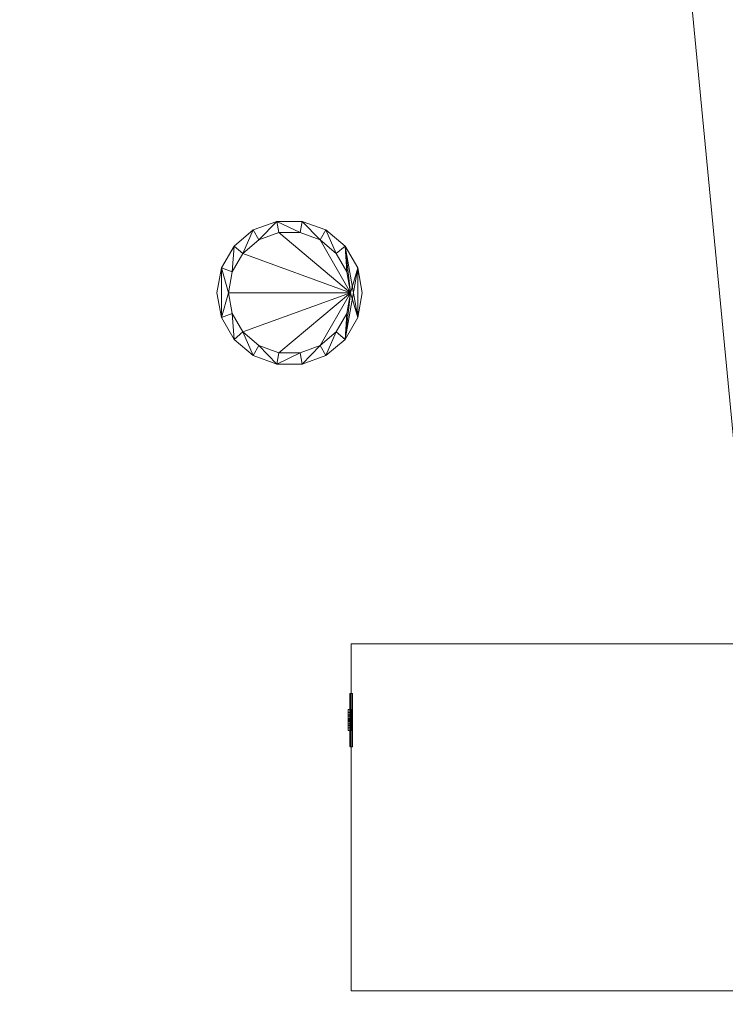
# Model space of a CAD drawing. Header units: metres. Extents: x -6.7 to 13.4, y 0 to 15.3.
# Tile 352 of 656: x 2.4 to 3.3, y 4.9 to 6.2. Entities that reach past the tile are written whole.
import ezdxf

# ---------------------------------------------------------------- set-up
doc = ezdxf.new("R2010")
doc.units = ezdxf.units.M
doc.header["$MEASUREMENT"] = 0
for name, color, linetype in [('NewTwindo - Columns', 7, 'Continuous'), ('NewTwindo - Slabs', 7, 'Continuous'), ('Twindo - Electrical', 7, 'Continuous'), ('Twindo - Lighting', 7, 'Continuous'), ('Twindo - Slabs', 7, 'Continuous')]:
    doc.layers.add(name, color=color, linetype=linetype)

# ---------------------------------------------------------------- blocks, each defined once
blk = doc.blocks.new('Column Segment_EC458EE9-0B21-46AF-AE84-FDB6196E5E3C')
at = {"layer": 'NewTwindo - Columns', "lineweight": 0}
mesh = blk.add_polyface(dxfattribs=at)
corners = [(3.3042, 4.9351, 2.565), (3.3042, 4.9351), (3.3042, 5.3901), (3.3042, 5.3901, 2.565), (2.7942, 4.9351, 2.565), (2.7942, 4.9351), (2.7942, 5.3901), (2.7942, 5.3901, 2.565)]
mesh.append_faces([[corners[k] for k in face] for face in [(0, 1, 2, 3), (4, 5, 1, 0), (2, 1, 5, 6), (3, 2, 6, 7), (4, 0, 3, 7), (7, 6, 5, 4)]], dxfattribs={"color": 9})
blk = doc.blocks.new('Slab_802DA21A-2803-41A3-8E48-64010855DF42', base_point=(-2.276, 14.7151))
at = {"layer": 'NewTwindo - Slabs', "lineweight": 0}
mesh = blk.add_polyface(dxfattribs=at)
corners = [(-6.3364, 14.7151), (-2.276, 14.7151), (-2.276, 14.7151, -0.15), (-6.3364, 14.7151, -0.15), (2.5786, 14.0551), (-2.276, 14.0551), (-6.3364, 9.8251), (-4.8764, 9.8251), (-4.8764, 3.4051), (-3.3514, 3.4051), (-3.3514, 2.7655), (0.2485, 2.7655), (0.2485, 0.3501), (4.1035, 0.3501), (4.1035, 0.1601), (6.2136, 0.1601), (6.2136, 0.3501), (10.5586, 0.3501), (10.5586, 8.1901), (5.6536, 8.1901), (5.6536, 9.0751), (-0.1012, 9.0751), (-0.1015, 10.4851), (2.5786, 10.4851), (-2.276, 14.0551, -0.15), (-6.3364, 9.8251, -0.15), (2.5786, 14.0551, -0.15), (2.5786, 10.4851, -0.15), (-0.1015, 10.4851, -0.15), (-0.1012, 9.0751, -0.15), (5.6536, 9.0751, -0.15), (5.6536, 8.1901, -0.15), (10.5586, 8.1901, -0.15), (10.5586, 0.3501, -0.15), (6.2136, 0.3501, -0.15), (6.2136, 0.1601, -0.15), (4.1035, 0.1601, -0.15), (4.1035, 0.3501, -0.15), (0.2485, 0.3501, -0.15), (0.2485, 2.7655, -0.15), (-3.3514, 2.7655, -0.15), (-3.3514, 3.4051, -0.15), (-4.8764, 3.4051, -0.15), (-4.8764, 9.8251, -0.15)]
mesh.append_faces([[corners[k] for k in face] for face in [(0, 1, 2, 3), (1, 5, 24, 2), (6, 0, 3, 25), (5, 4, 26, 24), (7, 6, 25, 43), (8, 7, 43, 42), (9, 8, 42, 41), (10, 9, 41, 40), (11, 10, 40, 39), (12, 11, 39, 38), (13, 12, 38, 37), (14, 13, 37, 36), (15, 14, 36, 35), (16, 15, 35, 34), (17, 16, 34, 33), (18, 17, 33, 32), (19, 18, 32, 31), (20, 19, 31, 30), (21, 20, 30, 29), (22, 21, 29, 28), (23, 22, 28, 27), (4, 23, 27, 26)]], dxfattribs={"color": 9})
mesh.append_faces([[corners[k] for k in face] for face in [(4, 22, 23), (18, 16, 17)]], dxfattribs={"vtx0": -1, "color": 9})
mesh.append_faces([[corners[k] for k in face] for face in [(26, 28, 24), (32, 34, 31)]], dxfattribs={"vtx0": -1, "vtx1": -1, "color": 9})
mesh.append_faces([[corners[k] for k in face] for face in [(1, 7, 9), (22, 5, 10), (21, 11, 13), (41, 43, 2), (40, 24, 28), (37, 39, 29)]], dxfattribs={"vtx0": -1, "vtx1": -1, "vtx2": -1, "color": 9})
mesh.append_faces([[corners[k] for k in face] for face in [(5, 9, 10), (21, 10, 11), (19, 13, 14), (19, 14, 15), (19, 15, 16), (43, 3, 2), (41, 2, 24), (40, 28, 29), (37, 29, 30), (37, 30, 31)]], dxfattribs={"vtx0": -1, "vtx2": -1, "color": 9})
mesh.append_faces([[corners[k] for k in face] for face in [(27, 28, 26), (33, 34, 32)]], dxfattribs={"vtx1": -1, "color": 9})
mesh.append_faces([[corners[k] for k in face] for face in [(1, 0, 7), (5, 1, 9), (21, 22, 10), (4, 5, 22), (20, 21, 13), (19, 20, 13), (18, 19, 16), (40, 41, 24), (39, 40, 29), (36, 37, 31), (35, 36, 31), (34, 35, 31)]], dxfattribs={"vtx1": -1, "vtx2": -1, "color": 9})
mesh.append_faces([[corners[k] for k in face] for face in [(0, 6, 7), (7, 8, 9), (11, 12, 13), (43, 25, 3), (41, 42, 43), (37, 38, 39)]], dxfattribs={"vtx2": -1, "color": 9})
blk = doc.blocks.new('Object_AC494618-F797-4446-A9F3-B7FEC513021D')
at = {"layer": 'Twindo - Electrical', "lineweight": 0}
mesh = blk.add_polyface(dxfattribs=at)
corners = [(2.7925, 5.3242, 0.2909), (2.7925, 5.256, 0.2909), (2.7925, 5.256, 0.4091), (2.7925, 5.3242, 0.4091), (2.7925, 5.2801, 0.32), (2.7925, 5.3001, 0.32), (2.7925, 5.3039, 0.332), (2.7925, 5.3001, 0.344), (2.7925, 5.2801, 0.344), (2.7925, 5.2763, 0.332), (2.7925, 5.3001, 0.38), (2.7925, 5.2801, 0.38), (2.7925, 5.2763, 0.368), (2.7925, 5.2801, 0.356), (2.7925, 5.3001, 0.356), (2.7925, 5.3039, 0.368), (2.7925, 5.3245, 0.2906), (2.7925, 5.2558, 0.2906), (2.7925, 5.2558, 0.4094), (2.7925, 5.3245, 0.4094), (2.7951, 5.2801, 0.32), (2.7951, 5.3001, 0.32), (2.7951, 5.3039, 0.332), (2.7951, 5.3001, 0.344), (2.7951, 5.2801, 0.344), (2.7951, 5.2763, 0.332), (2.7951, 5.3001, 0.38), (2.7951, 5.2801, 0.38), (2.7951, 5.2763, 0.368), (2.7951, 5.2801, 0.356), (2.7951, 5.3001, 0.356), (2.7951, 5.3039, 0.368), (2.7928, 5.3249, 0.2903), (2.7928, 5.2554, 0.2903), (2.7928, 5.2554, 0.4097), (2.7928, 5.3249, 0.4097), (2.7932, 5.3251, 0.29), (2.7932, 5.2551, 0.29), (2.7932, 5.2551, 0.41), (2.7932, 5.3251, 0.41), (2.7934, 5.3251, 0.29), (2.7934, 5.2551, 0.29), (2.7934, 5.2551, 0.41), (2.7934, 5.3251, 0.41), (2.796, 5.3251, 0.29), (2.796, 5.2551, 0.29), (2.796, 5.2551, 0.41), (2.796, 5.3251, 0.41)]
mesh.append_faces([[corners[k] for k in face] for face in [(1, 0, 16, 17), (2, 1, 17, 18), (3, 2, 18, 19), (0, 3, 19, 16), (4, 20, 21, 5), (5, 21, 22, 6), (6, 22, 23, 7), (7, 23, 24, 8), (8, 24, 25, 9), (9, 25, 20, 4), (11, 10, 26, 27), (12, 11, 27, 28), (13, 12, 28, 29), (14, 13, 29, 30), (15, 14, 30, 31), (10, 15, 31, 26), (17, 16, 32, 33), (18, 17, 33, 34), (19, 18, 34, 35), (16, 19, 35, 32), (33, 32, 36, 37), (34, 33, 37, 38), (35, 34, 38, 39), (32, 35, 39, 36), (37, 36, 40, 41), (38, 37, 41, 42), (39, 38, 42, 43), (36, 39, 43, 40), (41, 40, 44, 45), (42, 41, 45, 46), (43, 42, 46, 47), (40, 43, 47, 44), (46, 45, 44, 47)]], dxfattribs={"color": 255})
mesh.append_faces([[corners[k] for k in face] for face in [(22, 25, 24, 23), (28, 31, 30, 29)]], dxfattribs={"vtx0": -1, "color": 255})
mesh.append_faces([[corners[k] for k in face] for face in [(1, 4, 0), (0, 6, 3)]], dxfattribs={"vtx0": -1, "vtx1": -1, "color": 255})
mesh.append_faces([[corners[k] for k in face] for face in [(2, 13, 8), (7, 14, 3)]], dxfattribs={"vtx0": -1, "vtx1": -1, "vtx2": -1, "color": 255})
mesh.append_faces([[corners[k] for k in face] for face in [(10, 2, 3), (2, 11, 12), (2, 12, 13), (7, 13, 14), (2, 8, 9), (1, 9, 4), (0, 4, 5), (0, 5, 6)]], dxfattribs={"vtx0": -1, "vtx2": -1, "color": 255})
mesh.append_faces([[corners[k] for k in face] for face in [(10, 11, 2), (15, 10, 3), (14, 15, 3), (7, 8, 13), (6, 7, 3), (1, 2, 9)]], dxfattribs={"vtx1": -1, "vtx2": -1, "color": 255})
mesh.append_faces([[corners[k] for k in face] for face in [(22, 21, 20, 25), (28, 27, 26, 31)]], dxfattribs={"vtx3": -1, "color": 255})
mesh = blk.add_polyface(dxfattribs=at)
corners = [(2.7951, 5.2801, 0.32), (2.7951, 5.2763, 0.332), (2.7905, 5.2763, 0.332), (2.7905, 5.2801, 0.32), (2.7951, 5.2801, 0.344), (2.7905, 5.2801, 0.344), (2.7951, 5.3001, 0.344), (2.7905, 5.3001, 0.344), (2.7951, 5.3039, 0.332), (2.7905, 5.3039, 0.332), (2.7951, 5.3001, 0.32), (2.7905, 5.3001, 0.32), (2.7951, 5.2951, 0.332), (2.7951, 5.2971, 0.332), (2.7905, 5.2971, 0.332), (2.7905, 5.2951, 0.332), (2.7951, 5.2971, 0.338), (2.7905, 5.2971, 0.338), (2.7951, 5.2951, 0.338), (2.7905, 5.2951, 0.338), (2.7951, 5.2851, 0.332), (2.7951, 5.2851, 0.338), (2.7905, 5.2851, 0.338), (2.7905, 5.2851, 0.332), (2.7951, 5.2831, 0.338), (2.7905, 5.2831, 0.338), (2.7951, 5.2831, 0.332), (2.7905, 5.2831, 0.332), (2.7951, 5.2921, 0.322), (2.7951, 5.2921, 0.324), (2.7905, 5.2921, 0.324), (2.7905, 5.2921, 0.322), (2.7951, 5.2918, 0.325), (2.7905, 5.2918, 0.325), (2.7951, 5.2911, 0.3257), (2.7905, 5.2911, 0.3257), (2.7951, 5.2901, 0.326), (2.7905, 5.2901, 0.326), (2.7951, 5.2891, 0.3257), (2.7905, 5.2891, 0.3257), (2.7951, 5.2884, 0.325), (2.7905, 5.2884, 0.325), (2.7951, 5.2881, 0.324), (2.7905, 5.2881, 0.324), (2.7951, 5.2881, 0.322), (2.7905, 5.2881, 0.322)]
mesh.append_faces([[corners[k] for k in face] for face in [(0, 1, 2, 3), (1, 4, 5, 2), (4, 6, 7, 5), (6, 8, 9, 7), (8, 10, 11, 9), (10, 0, 3, 11), (12, 13, 14, 15), (13, 16, 17, 14), (16, 18, 19, 17), (18, 12, 15, 19), (20, 21, 22, 23), (21, 24, 25, 22), (24, 26, 27, 25), (26, 20, 23, 27), (28, 29, 30, 31), (29, 32, 33, 30), (32, 34, 35, 33), (34, 36, 37, 35), (36, 38, 39, 37), (38, 40, 41, 39), (40, 42, 43, 41), (42, 44, 45, 43), (44, 28, 31, 45)]], dxfattribs={"color": 255})
mesh.append_faces([[corners[k] for k in face] for face in [(10, 28, 0), (0, 44, 1), (3, 45, 11), (11, 31, 9)]], dxfattribs={"vtx0": -1, "vtx1": -1, "color": 255})
mesh.append_faces([[corners[k] for k in face] for face in [(24, 18, 4), (8, 1, 36), (17, 22, 7), (2, 9, 37)]], dxfattribs={"vtx0": -1, "vtx1": -1, "vtx2": -1, "color": 255})
mesh.append_faces([[corners[k] for k in face] for face in [(18, 6, 4), (8, 16, 13), (12, 21, 20), (26, 4, 1), (8, 36, 34), (8, 34, 32), (8, 32, 29), (8, 29, 28), (0, 28, 44), (22, 5, 7), (2, 25, 27), (23, 19, 15), (14, 7, 9), (2, 37, 39), (2, 39, 41), (2, 41, 43), (2, 43, 45), (11, 45, 31)]], dxfattribs={"vtx0": -1, "vtx2": -1, "color": 255})
mesh.append_faces([[corners[k] for k in face] for face in [(18, 16, 6), (8, 6, 16), (12, 18, 21), (26, 24, 4), (38, 36, 1), (40, 38, 1), (42, 40, 1), (44, 42, 1), (10, 8, 28), (22, 25, 5), (2, 5, 25), (23, 22, 19), (14, 17, 7), (35, 37, 9), (33, 35, 9), (30, 33, 9), (31, 30, 9), (3, 2, 45)]], dxfattribs={"vtx1": -1, "vtx2": -1, "color": 255})
mesh = blk.add_polyface(dxfattribs=at)
corners = [(2.7951, 5.2801, 0.356), (2.7951, 5.2763, 0.368), (2.7905, 5.2763, 0.368), (2.7905, 5.2801, 0.356), (2.7951, 5.2801, 0.38), (2.7905, 5.2801, 0.38), (2.7951, 5.3001, 0.38), (2.7905, 5.3001, 0.38), (2.7951, 5.3039, 0.368), (2.7905, 5.3039, 0.368), (2.7951, 5.3001, 0.356), (2.7905, 5.3001, 0.356), (2.7951, 5.2951, 0.368), (2.7951, 5.2971, 0.368), (2.7905, 5.2971, 0.368), (2.7905, 5.2951, 0.368), (2.7951, 5.2971, 0.374), (2.7905, 5.2971, 0.374), (2.7951, 5.2951, 0.374), (2.7905, 5.2951, 0.374), (2.7951, 5.2851, 0.368), (2.7951, 5.2851, 0.374), (2.7905, 5.2851, 0.374), (2.7905, 5.2851, 0.368), (2.7951, 5.2831, 0.374), (2.7905, 5.2831, 0.374), (2.7951, 5.2831, 0.368), (2.7905, 5.2831, 0.368), (2.7951, 5.2921, 0.358), (2.7951, 5.2921, 0.36), (2.7905, 5.2921, 0.36), (2.7905, 5.2921, 0.358), (2.7951, 5.2918, 0.361), (2.7905, 5.2918, 0.361), (2.7951, 5.2911, 0.3617), (2.7905, 5.2911, 0.3617), (2.7951, 5.2901, 0.362), (2.7905, 5.2901, 0.362), (2.7951, 5.2891, 0.3617), (2.7905, 5.2891, 0.3617), (2.7951, 5.2884, 0.361), (2.7905, 5.2884, 0.361), (2.7951, 5.2881, 0.36), (2.7905, 5.2881, 0.36), (2.7951, 5.2881, 0.358), (2.7905, 5.2881, 0.358)]
mesh.append_faces([[corners[k] for k in face] for face in [(0, 1, 2, 3), (1, 4, 5, 2), (4, 6, 7, 5), (6, 8, 9, 7), (8, 10, 11, 9), (10, 0, 3, 11), (12, 13, 14, 15), (13, 16, 17, 14), (16, 18, 19, 17), (18, 12, 15, 19), (20, 21, 22, 23), (21, 24, 25, 22), (24, 26, 27, 25), (26, 20, 23, 27), (28, 29, 30, 31), (29, 32, 33, 30), (32, 34, 35, 33), (34, 36, 37, 35), (36, 38, 39, 37), (38, 40, 41, 39), (40, 42, 43, 41), (42, 44, 45, 43), (44, 28, 31, 45)]], dxfattribs={"color": 255})
mesh.append_faces([[corners[k] for k in face] for face in [(10, 28, 0), (0, 44, 1), (3, 45, 11), (11, 31, 9)]], dxfattribs={"vtx0": -1, "vtx1": -1, "color": 255})
mesh.append_faces([[corners[k] for k in face] for face in [(24, 18, 4), (8, 1, 36), (17, 22, 7), (2, 9, 37)]], dxfattribs={"vtx0": -1, "vtx1": -1, "vtx2": -1, "color": 255})
mesh.append_faces([[corners[k] for k in face] for face in [(18, 6, 4), (8, 16, 13), (12, 21, 20), (26, 4, 1), (8, 36, 34), (8, 34, 32), (8, 32, 29), (8, 29, 28), (0, 28, 44), (22, 5, 7), (2, 25, 27), (23, 19, 15), (14, 7, 9), (2, 37, 39), (2, 39, 41), (2, 41, 43), (2, 43, 45), (11, 45, 31)]], dxfattribs={"vtx0": -1, "vtx2": -1, "color": 255})
mesh.append_faces([[corners[k] for k in face] for face in [(18, 16, 6), (8, 6, 16), (12, 18, 21), (26, 24, 4), (38, 36, 1), (40, 38, 1), (42, 40, 1), (44, 42, 1), (10, 8, 28), (22, 25, 5), (2, 5, 25), (23, 22, 19), (14, 17, 7), (35, 37, 9), (33, 35, 9), (30, 33, 9), (31, 30, 9), (3, 2, 45)]], dxfattribs={"vtx1": -1, "vtx2": -1, "color": 255})
blk = doc.blocks.new('Slab_4FB5D051-D00D-47BE-8E84-A6D94544EB54', base_point=(-6.4964, 15.1151))
at = {"layer": 'NewTwindo - Slabs', "lineweight": 0}
mesh = blk.add_polyface(dxfattribs=at)
corners = [(-6.4964, 9.6251, 2.565), (-6.4964, 9.6251, 3.25), (-6.4964, 15.1151, 3.25), (-6.4964, 15.1151, 2.565), (-5.0314, 9.6251, 2.565), (-5.0314, 9.6251, 3.25), (2.4285, 14.4801, 3.25), (-1.9215, 14.4801, 3.25), (-1.9215, 15.1151, 3.25), (-5.0314, 3.4101, 3.25), (-3.4514, 3.4101, 3.25), (-3.4514, 2.8102, 3.25), (-0.0015, 2.8102, 3.25), (-0.0015, 2.8101, 3.25), (0.1635, 2.8101, 3.25), (0.1635, 0.1651, 3.25), (13.2886, 0.1651, 3.25), (13.2886, 3.3601, 3.25), (10.7136, 3.3601, 3.25), (10.7136, 8.4601, 3.25), (6.0736, 8.4601, 3.25), (6.0736, 9.9451, 3.25), (6.0736, 9.9451, 3.25), (6.0736, 11.6101, 3.25), (6.0236, 11.6101, 3.25), (6.0236, 14.4301, 3.25), (2.4285, 14.4301, 3.25), (4.1035, 0.3801, 3.25), (4.1035, 3.2401, 3.25), (6.2136, 3.2401, 3.25), (6.2136, 0.3801, 3.25), (-1.9215, 15.1151, 2.565), (-5.0314, 3.4101, 2.565), (-1.9215, 14.4801, 2.565), (2.4285, 14.4801, 2.565), (2.4285, 14.4301, 2.565), (6.0236, 14.4301, 2.565), (6.0236, 11.6101, 2.565), (6.0736, 11.6101, 2.565), (6.0736, 9.9451, 2.565), (6.0736, 9.9451, 2.565), (6.0736, 8.4601, 2.565), (10.7136, 8.4601, 2.565), (10.7136, 3.3601, 2.565), (13.2886, 3.3601, 2.565), (13.2886, 0.1651, 2.565), (0.1635, 0.1651, 2.565), (0.1635, 2.8101, 2.565), (-0.0015, 2.8101, 2.565), (-0.0015, 2.8102, 2.565), (-3.4514, 2.8102, 2.565), (-3.4514, 3.4101, 2.565), (6.2136, 3.2401, 2.565), (4.1035, 3.2401, 2.565), (4.1035, 0.3801, 2.565), (6.2136, 0.3801, 2.565), (4.1035, 3.2401, 2.945), (5.0985, 3.2401, 2.945), (5.0985, 3.7151, 2.565), (4.1035, 3.7151, 2.565), (4.1035, 3.2433, 2.9489), (5.0985, 3.2433, 2.9489), (5.0985, 3.7183, 2.5689), (4.1035, 3.7183, 2.5689)]
mesh.append_faces([[corners[k] for k in face] for face in [(0, 1, 2, 3), (4, 5, 1, 0), (3, 2, 8, 31), (32, 9, 5, 4), (33, 7, 6, 34), (31, 8, 7, 33), (51, 10, 9, 32), (50, 11, 10, 51), (49, 12, 11, 50), (48, 13, 12, 49), (47, 14, 13, 48), (46, 15, 14, 47), (45, 16, 15, 46), (44, 17, 16, 45), (43, 18, 17, 44), (42, 19, 18, 43), (41, 20, 19, 42), (40, 21, 20, 41), (39, 22, 21, 40), (38, 23, 22, 39), (37, 24, 23, 38), (36, 25, 24, 37), (35, 26, 25, 36), (34, 6, 26, 35), (53, 28, 27, 54), (52, 29, 28, 53), (55, 30, 29, 52), (54, 27, 30, 55), (56, 57, 58, 59), (60, 61, 57, 56), (61, 62, 58, 57), (59, 58, 62, 63), (60, 56, 59, 63), (63, 62, 61, 60)]], dxfattribs={"color": 9})
mesh.append_faces([[corners[k] for k in face] for face in [(45, 43, 44)]], dxfattribs={"vtx0": -1, "color": 9})
mesh.append_faces([[corners[k] for k in face] for face in [(16, 30, 15)]], dxfattribs={"vtx0": -1, "vtx1": -1, "color": 9})
mesh.append_faces([[corners[k] for k in face] for face in [(8, 5, 10), (7, 11, 14), (27, 26, 15), (20, 24, 28), (16, 18, 30), (51, 4, 31), (47, 50, 33), (46, 35, 54), (53, 37, 41), (45, 55, 43)]], dxfattribs={"vtx0": -1, "vtx1": -1, "vtx2": -1, "color": 9})
mesh.append_faces([[corners[k] for k in face] for face in [(7, 10, 11), (26, 14, 15), (20, 23, 24), (20, 28, 29), (18, 29, 30), (4, 3, 31), (51, 31, 33), (47, 33, 34), (47, 34, 35), (53, 35, 36), (53, 36, 37), (46, 54, 55), (52, 41, 42), (55, 42, 43)]], dxfattribs={"vtx0": -1, "vtx2": -1, "color": 9})
mesh.append_faces([[corners[k] for k in face] for face in [(17, 18, 16)]], dxfattribs={"vtx1": -1, "color": 9})
mesh.append_faces([[corners[k] for k in face] for face in [(8, 2, 5), (7, 8, 10), (6, 7, 14), (26, 6, 14), (27, 28, 26), (25, 26, 28), (24, 25, 28), (30, 27, 15), (19, 20, 29), (18, 19, 29), (50, 51, 33), (46, 47, 35), (53, 54, 35), (37, 38, 41), (52, 53, 41), (55, 52, 42), (45, 46, 55)]], dxfattribs={"vtx1": -1, "vtx2": -1, "color": 9})
mesh.append_faces([[corners[k] for k in face] for face in [(2, 1, 5), (5, 9, 10), (4, 0, 3), (51, 32, 4)]], dxfattribs={"vtx2": -1, "color": 9})
blk = doc.blocks.new('Slab_F0A56E96-062A-4600-848D-314B981977BD', base_point=(2.4285, 14.4301))
at = {"layer": 'NewTwindo - Slabs', "lineweight": 0}
mesh = blk.add_polyface(dxfattribs=at)
corners = [(2.4285, 14.4301, 6.45), (2.4285, 14.4301, 6.3), (2.4285, 10.1851, 6.3), (2.4285, 10.1851, 6.45), (6.0236, 14.4301, 6.45), (6.0236, 14.4301, 6.3), (6.0236, 11.6101, 6.3), (6.0736, 11.6101, 6.3), (6.0736, 9.9451, 6.3), (6.0736, 9.9451, 6.3), (6.0736, 8.4601, 6.3), (6.1886, 8.4601, 6.3), (6.1886, 7.7851, 6.3), (5.3239, 7.7851, 6.3), (5.3236, 7.6701, 6.3), (5.3236, 6.8451, 6.3), (6.2637, 6.8451, 6.3), (6.2636, 5.1129, 6.3), (6.2636, 4.9001, 6.3), (10.7136, 4.9001, 6.3), (10.7136, 4.8979, 6.3), (10.7136, 3.3601, 6.3), (13.2886, 3.3601, 6.3), (13.2886, 0.1651, 6.3), (9.7536, 0.1651, 6.3), (9.6136, 0.2001, 6.3), (9.6136, 1.2884, 6.3), (8.8184, 2.0851, 6.3), (8.0136, 2.0851, 6.3), (8.0136, 0.2001, 6.3), (7.8986, 0.1651, 6.3), (3.8235, 0.1651, 6.3), (3.8235, 5.0051, 6.3), (3.9385, 5.0051, 6.3), (3.9385, 10.0951, 6.3), (2.8728, 10.0965, 6.3), (2.8728, 10.1851, 6.3), (4.3185, 9.7301, 6.3), (4.3185, 5.2201, 6.3), (5.1085, 5.2211, 6.3), (5.1085, 9.7301, 6.3), (6.6436, 2.7551, 6.3), (8.6882, 2.7551, 6.3), (9.6136, 3.6805, 6.3), (9.6136, 4.4351, 6.3), (6.6436, 4.4351, 6.3), (2.8728, 10.1851, 6.45), (2.8728, 10.0965, 6.45), (3.9385, 10.0951, 6.45), (3.9385, 5.0051, 6.45), (3.8235, 5.0051, 6.45), (3.8235, 0.1651, 6.45), (7.8986, 0.1651, 6.45), (8.0136, 0.2001, 6.45), (8.0136, 2.0851, 6.45), (8.8184, 2.0851, 6.45), (9.6136, 1.2884, 6.45), (9.6136, 0.2001, 6.45), (9.7536, 0.1651, 6.45), (13.2886, 0.1651, 6.45), (13.2886, 3.3601, 6.45), (10.7136, 3.3601, 6.45), (10.7136, 4.8979, 6.45), (10.7136, 4.9001, 6.45), (6.2636, 4.9001, 6.45), (6.2636, 5.1129, 6.45), (6.2637, 6.8451, 6.45), (5.3236, 6.8451, 6.45), (5.3236, 7.6701, 6.45), (5.3239, 7.7851, 6.45), (6.1886, 7.7851, 6.45), (6.1886, 8.4601, 6.45), (6.0736, 8.4601, 6.45), (6.0736, 9.9451, 6.45), (6.0736, 9.9451, 6.45), (6.0736, 11.6101, 6.45), (6.0236, 11.6101, 6.45), (5.1085, 5.2211, 6.45), (4.3185, 5.2201, 6.45), (4.3185, 9.7301, 6.45), (5.1085, 9.7301, 6.45), (9.6136, 3.6805, 6.45), (8.6882, 2.7551, 6.45), (6.6436, 2.7551, 6.45), (6.6436, 4.4351, 6.45), (9.6136, 4.4351, 6.45)]
mesh.append_faces([[corners[k] for k in face] for face in [(0, 1, 2, 3), (4, 5, 1, 0), (3, 2, 36, 46), (76, 6, 5, 4), (75, 7, 6, 76), (74, 8, 7, 75), (73, 9, 8, 74), (72, 10, 9, 73), (71, 11, 10, 72), (70, 12, 11, 71), (69, 13, 12, 70), (68, 14, 13, 69), (67, 15, 14, 68), (66, 16, 15, 67), (65, 17, 16, 66), (64, 18, 17, 65), (63, 19, 18, 64), (62, 20, 19, 63), (61, 21, 20, 62), (60, 22, 21, 61), (59, 23, 22, 60), (58, 24, 23, 59), (57, 25, 24, 58), (56, 26, 25, 57), (55, 27, 26, 56), (54, 28, 27, 55), (53, 29, 28, 54), (52, 30, 29, 53), (51, 31, 30, 52), (50, 32, 31, 51), (49, 33, 32, 50), (48, 34, 33, 49), (47, 35, 34, 48), (46, 36, 35, 47), (78, 38, 37, 79), (77, 39, 38, 78), (80, 40, 39, 77), (79, 37, 40, 80), (82, 42, 41, 83), (81, 43, 42, 82), (85, 44, 43, 81), (84, 45, 44, 85), (83, 41, 45, 84)]], dxfattribs={"color": 9})
mesh.append_faces([[corners[k] for k in face] for face in [(12, 10, 11), (23, 21, 22)]], dxfattribs={"vtx0": -1, "color": 9})
mesh.append_faces([[corners[k] for k in face] for face in [(70, 72, 69), (59, 61, 58)]], dxfattribs={"vtx0": -1, "vtx1": -1, "color": 9})
mesh.append_faces([[corners[k] for k in face] for face in [(34, 36, 1), (31, 33, 38), (37, 34, 1), (13, 15, 40), (13, 40, 5), (13, 6, 10), (39, 15, 18), (31, 39, 18), (31, 18, 41), (28, 30, 41), (24, 44, 19), (24, 19, 21), (0, 46, 48), (0, 48, 79), (78, 49, 51), (80, 67, 69), (4, 80, 69), (72, 76, 69), (64, 67, 77), (64, 77, 51), (83, 64, 51), (83, 52, 54), (85, 56, 58), (63, 85, 58), (61, 63, 58)]], dxfattribs={"vtx0": -1, "vtx1": -1, "vtx2": -1, "color": 9})
mesh.append_faces([[corners[k] for k in face] for face in [(37, 33, 34), (31, 38, 39), (15, 39, 40), (40, 1, 5), (13, 5, 6), (28, 41, 42), (26, 42, 43), (24, 43, 44), (44, 18, 19), (78, 48, 49), (0, 79, 80), (67, 80, 77), (72, 75, 76), (64, 66, 67), (83, 51, 52), (82, 54, 55), (64, 84, 85), (81, 55, 56)]], dxfattribs={"vtx0": -1, "vtx2": -1, "color": 9})
mesh.append_faces([[corners[k] for k in face] for face in [(71, 72, 70), (60, 61, 59)]], dxfattribs={"vtx1": -1, "color": 9})
mesh.append_faces([[corners[k] for k in face] for face in [(37, 38, 33), (40, 37, 1), (6, 7, 10), (12, 13, 10), (15, 16, 18), (45, 41, 18), (30, 31, 41), (27, 28, 42), (26, 27, 42), (44, 45, 18), (24, 25, 43), (23, 24, 21), (78, 79, 48), (77, 78, 51), (4, 0, 80), (76, 4, 69), (83, 84, 64), (82, 83, 54), (81, 82, 55), (63, 64, 85)]], dxfattribs={"vtx1": -1, "vtx2": -1, "color": 9})
mesh.append_faces([[corners[k] for k in face] for face in [(36, 2, 1), (31, 32, 33), (34, 35, 36), (28, 29, 30), (0, 3, 46), (46, 47, 48), (49, 50, 51), (52, 53, 54), (56, 57, 58)]], dxfattribs={"vtx2": -1, "color": 9})
blk = doc.blocks.new('Slab_DACFAB8D-1A31-4668-B5DD-DBA5BA3FE03C', base_point=(-0.2265, 8.8501))
at = {"layer": 'NewTwindo - Slabs', "lineweight": 0}
mesh = blk.add_polyface(dxfattribs=at)
corners = [(-0.2265, 8.8501, 6.45), (-0.2265, 8.8501, 6.26), (-0.0922, 8.8501, 6.26), (-0.0922, 8.8501, 6.45), (-0.2265, 10.0451, 6.45), (-0.2265, 10.0451, 6.26), (2.8735, 10.0451, 6.26), (2.8735, 10.0951, 6.26), (3.9386, 10.0951, 6.26), (3.9385, 5.0051, 6.26), (3.8235, 5.0051, 6.26), (3.8235, 0.1651, 6.26), (0.1635, 0.1651, 6.26), (0.1635, 2.8101, 6.26), (-0.0915, 2.8101, 6.26), (-0.0915, 2.8101, 6.45), (0.1635, 2.8101, 6.45), (0.1635, 0.1651, 6.45), (3.8235, 0.1651, 6.45), (3.8235, 5.0051, 6.45), (3.9385, 5.0051, 6.45), (3.9386, 10.0951, 6.45), (2.8735, 10.0951, 6.45), (2.8735, 10.0451, 6.45)]
mesh.append_faces([[corners[k] for k in face] for face in [(0, 1, 2, 3), (4, 5, 1, 0), (3, 2, 14, 15), (23, 6, 5, 4), (22, 7, 6, 23), (21, 8, 7, 22), (20, 9, 8, 21), (19, 10, 9, 20), (18, 11, 10, 19), (17, 12, 11, 18), (16, 13, 12, 17), (15, 14, 13, 16)]], dxfattribs={"color": 9})
mesh.append_faces([[corners[k] for k in face] for face in [(21, 19, 20)]], dxfattribs={"vtx0": -1, "color": 9})
mesh.append_faces([[corners[k] for k in face] for face in [(8, 10, 7)]], dxfattribs={"vtx0": -1, "vtx1": -1, "color": 9})
mesh.append_faces([[corners[k] for k in face] for face in [(13, 2, 6), (23, 3, 16)]], dxfattribs={"vtx0": -1, "vtx1": -1, "vtx2": -1, "color": 9})
mesh.append_faces([[corners[k] for k in face] for face in [(2, 5, 6), (10, 6, 7), (23, 16, 17), (23, 17, 18), (23, 18, 19)]], dxfattribs={"vtx0": -1, "vtx2": -1, "color": 9})
mesh.append_faces([[corners[k] for k in face] for face in [(9, 10, 8)]], dxfattribs={"vtx1": -1, "color": 9})
mesh.append_faces([[corners[k] for k in face] for face in [(12, 13, 6), (11, 12, 6), (10, 11, 6), (23, 4, 3), (22, 23, 19), (21, 22, 19)]], dxfattribs={"vtx1": -1, "vtx2": -1, "color": 9})
mesh.append_faces([[corners[k] for k in face] for face in [(2, 1, 5), (13, 14, 2), (4, 0, 3), (3, 15, 16)]], dxfattribs={"vtx2": -1, "color": 9})
blk = doc.blocks.new('Slab_4F556EF8-AACE-4447-88DB-0E4196C575B6', base_point=(-1.9215, 15.1151))
at = {"layer": 'Twindo - Slabs', "lineweight": 0}
mesh = blk.add_polyface(dxfattribs=at)
corners = [(-1.9215, 15.1151, 6.5), (-1.9215, 15.1151, 6.45), (-6.4964, 15.1151, 6.45), (-6.4964, 15.1151, 6.5), (-1.9215, 14.4801, 6.5), (-1.9215, 14.4801, 6.45), (2.4285, 14.4801, 6.45), (2.4285, 14.4301, 6.45), (6.0236, 14.4301, 6.45), (6.0236, 11.6101, 6.45), (6.0736, 11.6101, 6.45), (6.0736, 6.8451, 6.45), (6.1886, 6.8451, 6.45), (6.1886, 6.7429, 6.45), (6.3036, 6.7429, 6.45), (6.3036, 5.4301, 6.45), (6.2636, 5.4301, 6.45), (6.2636, 4.9001, 6.45), (10.7136, 4.9001, 6.45), (10.7136, 3.3601, 6.45), (13.2886, 3.3601, 6.45), (13.2886, 0.1651, 6.45), (0.1635, 0.1651, 6.45), (0.1635, 2.8101, 6.45), (-3.4514, 2.8101, 6.45), (-3.4514, 3.4101, 6.45), (-5.0314, 3.4101, 6.45), (-5.0314, 9.6251, 6.45), (-6.4964, 9.6251, 6.45), (-2.8614, 14.1751, 6.45), (-5.5514, 14.1751, 6.45), (-5.5514, 10.5651, 6.45), (-2.8614, 10.5651, 6.45), (5.1085, 9.7301, 6.45), (4.3185, 9.7301, 6.45), (4.3185, 5.2201, 6.45), (5.1085, 5.2211, 6.45), (9.6136, 4.4351, 6.45), (6.6436, 4.4351, 6.45), (6.6436, 2.7551, 6.45), (8.6882, 2.7551, 6.45), (9.6136, 3.6805, 6.45), (-6.4964, 9.6251, 6.5), (-5.0314, 9.6251, 6.5), (-5.0314, 3.4101, 6.5), (-3.4514, 3.4101, 6.5), (-3.4514, 2.8101, 6.5), (0.1635, 2.8101, 6.5), (0.1635, 0.1651, 6.5), (13.2886, 0.1651, 6.5), (13.2886, 3.3601, 6.5), (10.7136, 3.3601, 6.5), (10.7136, 4.9001, 6.5), (6.2636, 4.9001, 6.5), (6.2636, 5.4301, 6.5), (6.3036, 5.4301, 6.5), (6.3036, 6.7429, 6.5), (6.1886, 6.7429, 6.5), (6.1886, 6.8451, 6.5), (6.0736, 6.8451, 6.5), (6.0736, 11.6101, 6.5), (6.0236, 11.6101, 6.5), (6.0236, 14.4301, 6.5), (2.4285, 14.4301, 6.5), (2.4285, 14.4801, 6.5), (-5.5514, 10.5651, 6.5), (-5.5514, 14.1751, 6.5), (-2.8614, 14.1751, 6.5), (-2.8614, 10.5651, 6.5), (4.3185, 5.2201, 6.5), (4.3185, 9.7301, 6.5), (5.1085, 9.7301, 6.5), (5.1085, 5.2211, 6.5), (6.6436, 2.7551, 6.5), (6.6436, 4.4351, 6.5), (9.6136, 4.4351, 6.5), (9.6136, 3.6805, 6.5), (8.6882, 2.7551, 6.5)]
mesh.append_faces([[corners[k] for k in face] for face in [(0, 1, 2, 3), (4, 5, 1, 0), (3, 2, 28, 42), (64, 6, 5, 4), (63, 7, 6, 64), (62, 8, 7, 63), (61, 9, 8, 62), (60, 10, 9, 61), (59, 11, 10, 60), (58, 12, 11, 59), (57, 13, 12, 58), (56, 14, 13, 57), (55, 15, 14, 56), (54, 16, 15, 55), (53, 17, 16, 54), (52, 18, 17, 53), (51, 19, 18, 52), (50, 20, 19, 51), (49, 21, 20, 50), (48, 22, 21, 49), (47, 23, 22, 48), (46, 24, 23, 47), (45, 25, 24, 46), (44, 26, 25, 45), (43, 27, 26, 44), (42, 28, 27, 43), (66, 30, 29, 67), (65, 31, 30, 66), (68, 32, 31, 65), (67, 29, 32, 68), (70, 34, 33, 71), (69, 35, 34, 70), (72, 36, 35, 69), (71, 33, 36, 72), (74, 38, 37, 75), (73, 39, 38, 74), (77, 40, 39, 73), (76, 41, 40, 77), (75, 37, 41, 76)]], dxfattribs={"color": 9})
mesh.append_faces([[corners[k] for k in face] for face in [(21, 19, 20), (56, 54, 55)]], dxfattribs={"vtx0": -1, "color": 9})
mesh.append_faces([[corners[k] for k in face] for face in [(14, 16, 13), (49, 51, 48)]], dxfattribs={"vtx0": -1, "vtx1": -1, "color": 9})
mesh.append_faces([[corners[k] for k in face] for face in [(25, 27, 32), (24, 32, 5), (22, 7, 35), (36, 9, 11), (36, 11, 13), (36, 13, 17), (22, 36, 17), (22, 17, 39), (22, 40, 19), (68, 43, 45), (4, 68, 46), (69, 63, 48), (59, 61, 72), (57, 59, 72), (53, 57, 72), (53, 72, 48), (73, 53, 48), (51, 77, 48)]], dxfattribs={"vtx0": -1, "vtx1": -1, "vtx2": -1, "color": 9})
mesh.append_faces([[corners[k] for k in face] for face in [(30, 28, 2), (27, 31, 32), (29, 2, 1), (32, 1, 5), (23, 5, 6), (23, 6, 7), (22, 35, 36), (33, 7, 8), (36, 8, 9), (22, 39, 40), (37, 17, 18), (41, 18, 19), (65, 3, 42), (65, 42, 43), (3, 66, 67), (68, 45, 46), (4, 67, 68), (4, 46, 47), (63, 47, 48), (63, 70, 71), (61, 71, 72), (53, 74, 75), (51, 75, 76), (51, 76, 77)]], dxfattribs={"vtx0": -1, "vtx2": -1, "color": 9})
mesh.append_faces([[corners[k] for k in face] for face in [(15, 16, 14), (50, 51, 49)]], dxfattribs={"vtx1": -1, "color": 9})
mesh.append_faces([[corners[k] for k in face] for face in [(30, 31, 28), (27, 28, 31), (24, 25, 32), (29, 30, 2), (32, 29, 1), (23, 24, 5), (22, 23, 7), (34, 35, 7), (33, 34, 7), (36, 33, 8), (16, 17, 13), (38, 39, 17), (37, 38, 17), (41, 37, 18), (40, 41, 19), (21, 22, 19), (65, 66, 3), (68, 65, 43), (0, 3, 67), (4, 0, 67), (64, 4, 47), (63, 64, 47), (69, 70, 63), (72, 69, 48), (62, 63, 71), (61, 62, 71), (53, 54, 57), (56, 57, 54), (73, 74, 53), (77, 73, 48), (52, 53, 75), (51, 52, 75)]], dxfattribs={"vtx1": -1, "vtx2": -1, "color": 9})
mesh.append_faces([[corners[k] for k in face] for face in [(25, 26, 27), (9, 10, 11), (11, 12, 13), (43, 44, 45), (59, 60, 61), (57, 58, 59)]], dxfattribs={"vtx2": -1, "color": 9})
blk = doc.blocks.new('Lamp_67D2AE13-8737-4397-BF90-7B12C6019E56')
at = {"layer": 'Twindo - Lighting', "lineweight": 0}
mesh = blk.add_polyface(dxfattribs=at)
corners = [(2.8085, 5.8501, 6.245), (2.8028, 5.8826, 6.245), (2.8028, 5.8826, 6.26), (2.8085, 5.8501, 6.26), (2.7863, 5.9112, 6.245), (2.7863, 5.9112, 6.26), (2.761, 5.9324, 6.245), (2.761, 5.9324, 6.26), (2.73, 5.9436, 6.245), (2.73, 5.9436, 6.26), (2.697, 5.9436, 6.245), (2.697, 5.9436, 6.26), (2.666, 5.9324, 6.245), (2.666, 5.9324, 6.26), (2.6408, 5.9112, 6.245), (2.6408, 5.9112, 6.26), (2.6243, 5.8826, 6.245), (2.6243, 5.8826, 6.26), (2.6185, 5.8501, 6.245), (2.6185, 5.8501, 6.26), (2.6243, 5.8176, 6.245), (2.6243, 5.8176, 6.26), (2.6408, 5.789, 6.245), (2.6408, 5.789, 6.26), (2.666, 5.7678, 6.245), (2.666, 5.7678, 6.26), (2.697, 5.7565, 6.245), (2.697, 5.7565, 6.26), (2.73, 5.7565, 6.245), (2.73, 5.7565, 6.26), (2.761, 5.7678, 6.245), (2.761, 5.7678, 6.26), (2.7863, 5.789, 6.245), (2.7863, 5.789, 6.26), (2.8028, 5.8176, 6.245), (2.8028, 5.8176, 6.26), (2.7935, 5.8501, 6.245), (2.7887, 5.8227, 6.245), (2.7887, 5.8227, 6.26), (2.7935, 5.8501, 6.26), (2.7748, 5.7987, 6.245), (2.7748, 5.7987, 6.26), (2.7535, 5.7808, 6.245), (2.7535, 5.7808, 6.26), (2.7274, 5.7713, 6.245), (2.7274, 5.7713, 6.26), (2.6997, 5.7713, 6.245), (2.6997, 5.7713, 6.26), (2.6735, 5.7808, 6.245), (2.6735, 5.7808, 6.26), (2.6523, 5.7987, 6.245), (2.6523, 5.7987, 6.26), (2.6384, 5.8227, 6.245), (2.6384, 5.8227, 6.26), (2.6335, 5.8501, 6.245), (2.6335, 5.8501, 6.26), (2.6384, 5.8775, 6.245), (2.6384, 5.8775, 6.26), (2.6523, 5.9015, 6.245), (2.6523, 5.9015, 6.26), (2.6735, 5.9194, 6.245), (2.6735, 5.9194, 6.26), (2.6997, 5.9289, 6.245), (2.6997, 5.9289, 6.26), (2.7274, 5.9289, 6.245), (2.7274, 5.9289, 6.26), (2.7535, 5.9194, 6.245), (2.7535, 5.9194, 6.26), (2.7748, 5.9015, 6.245), (2.7748, 5.9015, 6.26), (2.7887, 5.8775, 6.245), (2.7887, 5.8775, 6.26)]
mesh.append_faces([[corners[k] for k in face] for face in [(0, 1, 2, 3), (1, 4, 5, 2), (4, 6, 7, 5), (6, 8, 9, 7), (8, 10, 11, 9), (10, 12, 13, 11), (12, 14, 15, 13), (14, 16, 17, 15), (16, 18, 19, 17), (18, 20, 21, 19), (20, 22, 23, 21), (22, 24, 25, 23), (24, 26, 27, 25), (26, 28, 29, 27), (28, 30, 31, 29), (30, 32, 33, 31), (32, 34, 35, 33), (34, 0, 3, 35), (36, 37, 38, 39), (37, 40, 41, 38), (40, 42, 43, 41), (42, 44, 45, 43), (44, 46, 47, 45), (46, 48, 49, 47), (48, 50, 51, 49), (50, 52, 53, 51), (52, 54, 55, 53), (54, 56, 57, 55), (56, 58, 59, 57), (58, 60, 61, 59), (60, 62, 63, 61), (62, 64, 65, 63), (64, 66, 67, 65), (66, 68, 69, 67), (68, 70, 71, 69), (70, 36, 39, 71)]], dxfattribs={"color": 253})
mesh.append_faces([[corners[k] for k in face] for face in [(20, 16, 54), (34, 36, 4), (17, 21, 55), (2, 39, 33)]], dxfattribs={"vtx0": -1, "vtx1": -1, "vtx2": -1, "color": 253})
mesh.append_faces([[corners[k] for k in face] for face in [(20, 54, 52), (56, 16, 14), (22, 52, 50), (58, 14, 12), (24, 50, 48), (60, 12, 10), (26, 48, 46), (26, 46, 44), (64, 10, 8), (28, 44, 42), (66, 8, 6), (30, 42, 40), (68, 6, 4), (32, 40, 37), (32, 37, 36), (34, 4, 1), (17, 55, 57), (53, 21, 23), (15, 57, 59), (51, 23, 25), (13, 59, 61), (49, 25, 27), (11, 61, 63), (11, 63, 65), (45, 27, 29), (9, 65, 67), (43, 29, 31), (7, 67, 69), (41, 31, 33), (5, 69, 71), (5, 71, 39), (2, 33, 35)]], dxfattribs={"vtx0": -1, "vtx2": -1, "color": 253})
mesh.append_faces([[corners[k] for k in face] for face in [(0, 34, 1), (3, 2, 35)]], dxfattribs={"vtx1": -1, "color": 253})
mesh.append_faces([[corners[k] for k in face] for face in [(56, 54, 16), (22, 20, 52), (58, 56, 14), (24, 22, 50), (60, 58, 12), (26, 24, 48), (62, 60, 10), (64, 62, 10), (28, 26, 44), (66, 64, 8), (30, 28, 42), (68, 66, 6), (32, 30, 40), (70, 68, 4), (36, 70, 4), (34, 32, 36), (53, 55, 21), (15, 17, 57), (51, 53, 23), (13, 15, 59), (49, 51, 25), (11, 13, 61), (47, 49, 27), (45, 47, 27), (9, 11, 65), (43, 45, 29), (7, 9, 67), (41, 43, 31), (5, 7, 69), (38, 41, 33), (39, 38, 33), (2, 5, 39)]], dxfattribs={"vtx1": -1, "vtx2": -1, "color": 253})
mesh.append_faces([[corners[k] for k in face] for face in [(20, 18, 16), (17, 19, 21)]], dxfattribs={"vtx2": -1, "color": 253})
mesh = blk.add_polyface(dxfattribs=at)
corners = [(2.7935, 5.8501, 6.2466), (2.7887, 5.8227, 6.2466), (2.7748, 5.7987, 6.2466), (2.7535, 5.7808, 6.2466), (2.7274, 5.7713, 6.2466), (2.6997, 5.7713, 6.2466), (2.6735, 5.7808, 6.2466), (2.6523, 5.7987, 6.2466), (2.6384, 5.8227, 6.2466), (2.6335, 5.8501, 6.2466), (2.6384, 5.8775, 6.2466), (2.6523, 5.9015, 6.2466), (2.6735, 5.9194, 6.2466), (2.6997, 5.9289, 6.2466), (2.7274, 5.9289, 6.2466), (2.7535, 5.9194, 6.2466), (2.7748, 5.9015, 6.2466), (2.7887, 5.8775, 6.2466)]
mesh.append_faces([[corners[k] for k in face] for face in [(0, 15, 16, 17)]], dxfattribs={"vtx0": -1, "color": 255})
mesh.append_faces([[corners[k] for k in face] for face in [(0, 3, 4, 5), (0, 5, 6, 7), (0, 7, 8, 9), (0, 9, 10, 11), (0, 11, 12, 13), (0, 13, 14, 15)]], dxfattribs={"vtx0": -1, "vtx3": -1, "color": 255})
mesh.append_faces([[corners[k] for k in face] for face in [(0, 1, 2, 3)]], dxfattribs={"vtx3": -1, "color": 255})

msp = doc.modelspace()

# ---------------------------------------------------------------- block references
at = {"layer": 'NewTwindo - Columns', "linetype": 'Continuous', "lineweight": 0}
msp.add_blockref('Column Segment_EC458EE9-0B21-46AF-AE84-FDB6196E5E3C', (0, 0), dxfattribs=at)
at = {"layer": 'NewTwindo - Slabs', "color": 251, "linetype": 'Continuous', "lineweight": 20}
for name, p in [('Slab_4FB5D051-D00D-47BE-8E84-A6D94544EB54', (-6.4964, 15.1151)), ('Slab_802DA21A-2803-41A3-8E48-64010855DF42', (-2.276, 14.7151)), ('Slab_F0A56E96-062A-4600-848D-314B981977BD', (2.4285, 14.4301)), ('Slab_DACFAB8D-1A31-4668-B5DD-DBA5BA3FE03C', (-0.2265, 8.8501))]:
    msp.add_blockref(name, p, dxfattribs=at)
at = {"layer": 'Twindo - Electrical', "color": 15, "linetype": 'Continuous', "lineweight": 18}
msp.add_blockref('Object_AC494618-F797-4446-A9F3-B7FEC513021D', (0, 0), dxfattribs=at)
at = {"layer": 'Twindo - Lighting', "color": 2, "linetype": 'Continuous', "lineweight": 20}
msp.add_blockref('Lamp_67D2AE13-8737-4397-BF90-7B12C6019E56', (0, 0), dxfattribs=at)
at = {"layer": 'Twindo - Slabs', "color": 251, "linetype": 'Continuous', "lineweight": 20}
msp.add_blockref('Slab_4F556EF8-AACE-4447-88DB-0E4196C575B6', (-1.9215, 15.1151), dxfattribs=at)

doc.saveas('drawing.dxf')
